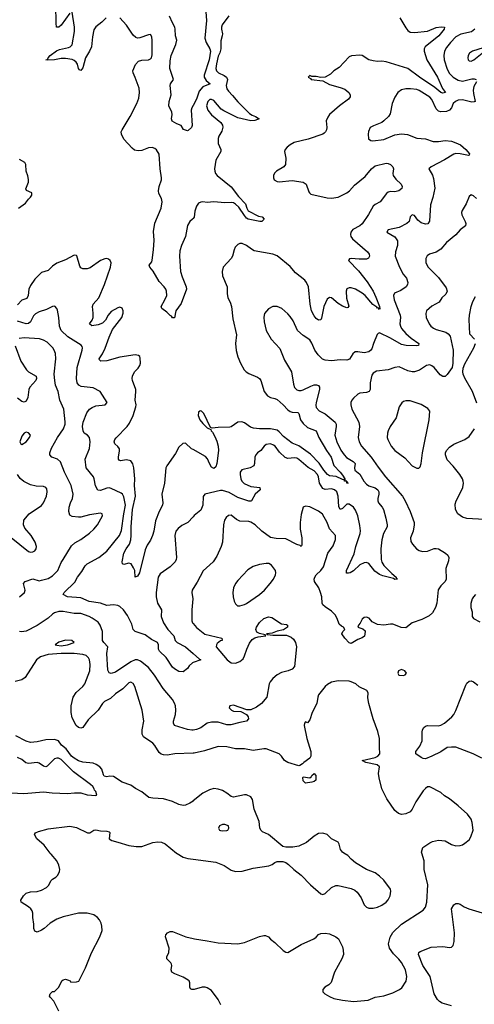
# Model space of a CAD drawing. Header units: inches. Extents: x 1771504 to 1971212, y 471788 to 643615.
# Tile 392 of 587: x 1888410 to 1892578, y 578614 to 587638. Entities that reach past the tile are written whole.
import ezdxf

# ---------------------------------------------------------------- set-up
doc = ezdxf.new("R2010")
doc.units = ezdxf.units.IN
doc.header["$MEASUREMENT"] = 0
for name, color, linetype in [('B8587', 7, 'Continuous'), ('B8588', 7, 'Continuous'), ('B8597', 7, 'Continuous'), ('B8598', 7, 'Continuous')]:
    doc.layers.add(name, color=color, linetype=linetype)

msp = doc.modelspace()

# ---------------------------------------------------------------- linework, layer by layer
at = {"layer": 'B8587', "color": 5}
for points, elevation in [([(1888769.8, 578550), (1888723.3, 578643.3), (1888690, 578679), (1888683.7, 578690), (1888689.5, 578710), (1888710, 578731.3), (1888730, 578731.3), (1888768, 578770), (1888798, 578830), (1888810, 578838), (1888830, 578844.7), (1888850, 578838.8), (1888872, 578830), (1888878, 578818), (1888930, 578820.7), (1888952.1, 578827.9), (1889012.8, 578947.2), (1889070, 579087.3), (1889146.3, 579233.7), (1889165.1, 579290), (1889164.7, 579330), (1889157.8, 579357.8), (1889141.6, 579390), (1889124.5, 579410), (1889090, 579435.1), (1889030, 579451.1), (1888950, 579448.3), (1888810, 579416.4), (1888750, 579393.7), (1888690, 579358), (1888634.9, 579310), (1888610, 579295.1), (1888570, 579275.1), (1888550, 579285.2), (1888541.3, 579310), (1888541, 579350), (1888531, 579410), (1888529.7, 579450), (1888523.5, 579470), (1888511.3, 579490), (1888490, 579508.2), (1888422.7, 579550), (1888420.7, 579570), (1888444.2, 579610), (1888470, 579632.9), (1888510, 579646), (1888572.1, 579647.9), (1888610, 579659.5), (1888656.1, 579683.9), (1888675.7, 579704.3), (1888698, 579750), (1888710, 579762), (1888740.8, 579779.2), (1888760.7, 579799.3), (1888774.7, 579830), (1888777.2, 579850), (1888769.8, 579890), (1888750.9, 579930), (1888697.6, 579990), (1888689.9, 580000)], 520), ([(1889849.2, 580000), (1889855.2, 579995.2), (1889910, 579964.2), (1889951.4, 579951.4), (1890000, 579944.7)], 520), ([(1890000, 578749.3), (1889990, 578749.2), (1889976.5, 578756.5), (1889969.4, 578770), (1889969.4, 578810), (1889962.7, 578830), (1889956.1, 578836.1), (1889910, 578864.2), (1889834.2, 578894.2), (1889806, 578910), (1889799.5, 578930), (1889805.1, 578970), (1889801.6, 578981.6), (1889794.7, 578994.7), (1889760.9, 579030), (1889759.5, 579050), (1889777.6, 579090), (1889779.7, 579130), (1889747.5, 579232.5), (1889749.6, 579250.4), (1889765.2, 579270), (1889790, 579281.6), (1889810, 579281.6), (1889933.4, 579233.4), (1890000, 579216.9)], 480)]:
    msp.add_lwpolyline(points, dxfattribs=dict(at, elevation=elevation))
at = {"layer": 'B8588', "color": 5}
for points, elevation in [([(1888870, 587699.5), (1888790, 587589.5), (1888770, 587569.5), (1888749.4, 587570), (1888745.1, 587605.1), (1888742, 587770)], 380), ([(1889203.4, 587656.6), (1889163.8, 587616.2), (1889110, 587572), (1889090, 587546), (1889077.4, 587482.6), (1889069, 587390), (1889051.9, 587350), (1889014.8, 587290), (1888990, 587198), (1888970, 587171.6), (1888958, 587178), (1888950.9, 587190.9), (1888939.9, 587230), (1888928.9, 587248.9), (1888910, 587265.7), (1888893, 587273), (1888830, 587282.7), (1888790, 587283.7), (1888729.2, 587269.2), (1888666.2, 587266.2), (1888649.6, 587269.6), (1888665.1, 587274.9), (1888671.6, 587290), (1888691, 587310), (1888747.4, 587352.6), (1888776.1, 587363.9), (1888856.9, 587383.1), (1888871.7, 587390), (1888890, 587409.2), (1888913.1, 587530), (1888911.7, 587570), (1888890, 587708.7)], 380), ([(1890000, 585815.1), (1889996.1, 585810), (1889970, 585789.8), (1889948.7, 585751.3), (1889931.3, 585650), (1889892.9, 585570), (1889878.7, 585521.3), (1889875.1, 585470), (1889885.7, 585330), (1889900.8, 585280.8), (1889937.7, 585190), (1889940.6, 585170), (1889890, 585037.6), (1889842, 584970), (1889830, 584906), (1889810, 584906.6), (1889800.9, 584920.9), (1889790, 584926.6), (1889758.8, 584958.8), (1889714.2, 584990), (1889707.2, 585010), (1889742.4, 585070), (1889759.6, 585110), (1889756.2, 585150), (1889749.6, 585170), (1889736.2, 585190), (1889690, 585238), (1889633.1, 585333.1), (1889603.1, 585370), (1889596.4, 585390), (1889621.1, 585419), (1889626.2, 585433.8), (1889638.6, 585530), (1889643.4, 585616.6), (1889636, 585696), (1889647.9, 585772.1), (1889707.2, 585910), (1889715.4, 585970), (1889710, 585999.7), (1889686.8, 586046.8), (1889682.9, 586070), (1889689.4, 586110), (1889710.9, 586170), (1889712, 586188), (1889698.8, 586270), (1889690, 586404.5), (1889664.5, 586444.5), (1889650, 586456.5), (1889625.6, 586465.6), (1889590, 586464.7), (1889530, 586438.4), (1889495.9, 586435.9), (1889462, 586442), (1889440.3, 586460.3), (1889364.7, 586544.8), (1889343.6, 586590), (1889341.3, 586610), (1889349.7, 586630), (1889424.7, 586750), (1889485.4, 586870), (1889502, 586918), (1889508.4, 586970), (1889505.7, 587010), (1889469.7, 587109.7), (1889449.4, 587150), (1889446.6, 587170), (1889472.5, 587227.5), (1889500.8, 587259.2), (1889530, 587268.4), (1889590, 587268.9), (1889610, 587278.4), (1889618.9, 587290), (1889625.1, 587314.9), (1889626.2, 587446.2), (1889622.5, 587482.5), (1889610, 587501.2), (1889590, 587499.5), (1889512.1, 587472.1), (1889490, 587469.5), (1889475.3, 587475.3), (1889450, 587496), (1889390, 587589.2), (1889330, 587656)], 380), ([(1890000, 586852.8), (1889988, 586830), (1889983.7, 586810), (1889992.1, 586667.9), (1889986, 586650), (1889956.2, 586623.8), (1889950, 586620.7), (1889912.9, 586632.9), (1889890, 586668.7), (1889850, 586685.2), (1889809.5, 586709.5), (1889801.2, 586730), (1889809.2, 586770), (1889806, 586790), (1889778.3, 586850), (1889780.4, 586890), (1889799.5, 586950), (1889790, 587034), (1889794, 587050), (1889822, 587090), (1889786, 587190), (1889790, 587262), (1889797.7, 587310), (1889843, 587410), (1889849.6, 587450), (1889838, 587490), (1889837, 587550), (1889831.4, 587570), (1889810, 587608.9), (1889784.8, 587670)], 360), ([(1888399.7, 585910), (1888463.8, 585956.2), (1888490, 585994.9), (1888510, 586010.6), (1888521.3, 586030), (1888520.5, 586050), (1888472.8, 586072.8), (1888467.1, 586087.1), (1888489.7, 586149.7), (1888492.2, 586172.2), (1888486.5, 586206.5), (1888469.7, 586249.7), (1888465.6, 586310), (1888457, 586330), (1888410, 586357)], 420), ([(1890000, 583698.3), (1889986.1, 583706.1), (1889930, 583755.8), (1889906, 583754), (1889870, 583719.6), (1889838.2, 583661.8), (1889759.2, 583550), (1889751, 583530), (1889738.3, 583390), (1889713.7, 583290), (1889724.2, 583210), (1889721.1, 583190), (1889687.9, 583130), (1889655, 583045), (1889640.7, 582950), (1889628.1, 582910), (1889610, 582867.6), (1889578.9, 582821), (1889559.7, 582780.3), (1889510, 582569.4), (1889490, 582539.5), (1889470, 582529), (1889465.1, 582590), (1889454.9, 582614.9), (1889431, 582651), (1889410, 582658.4), (1889365.3, 582645.3), (1889352.3, 582652.3), (1889349.7, 582669.7), (1889365.8, 582750), (1889386.9, 582790), (1889417.5, 582830), (1889429.6, 582870.4), (1889433.4, 582910), (1889431.1, 582990), (1889445.8, 583150), (1889470.7, 583270), (1889463.9, 583370), (1889466.9, 583430), (1889457.9, 583530), (1889449.2, 583569.2), (1889430, 583594), (1889390, 583604.2), (1889334.2, 583594.2), (1889321.1, 583601.1), (1889316.4, 583610), (1889315.9, 583630), (1889327, 583687), (1889324.7, 583704.8), (1889310, 583727.3), (1889284.2, 583750), (1889276.3, 583770), (1889281.3, 583790), (1889293.7, 583806.3), (1889394.5, 583910), (1889418.4, 583941.6), (1889449.8, 584010), (1889476.4, 584090), (1889478.3, 584110), (1889467.6, 584150), (1889476.1, 584230), (1889474.2, 584250), (1889443.5, 584330), (1889442.6, 584350), (1889445.4, 584370), (1889462.6, 584410), (1889495.4, 584444.6), (1889511.3, 584470), (1889518, 584490), (1889515.4, 584535.4), (1889511, 584551), (1889499.8, 584559.8), (1889470, 584566), (1889330, 584546.6), (1889210, 584510.8), (1889155.3, 584510), (1889141.7, 584521.7), (1889139.7, 584530), (1889170, 584577), (1889193.5, 584626.5), (1889229.9, 584730.1), (1889261.9, 584798.1), (1889348.4, 584910), (1889360.4, 584950), (1889359.7, 584970), (1889350, 584995.1), (1889330, 585002.4), (1889310, 584997.3), (1889250, 584962.4), (1889220.7, 584930), (1889196.1, 584883.9), (1889170, 584856.8), (1889130, 584842), (1889072.5, 584832.5), (1889049.3, 584850), (1889076.2, 584883.8), (1889083.5, 584910), (1889085.1, 584950), (1889079.2, 585010), (1889083.5, 585030), (1889135.3, 585090), (1889188.2, 585210), (1889243.5, 585370), (1889249.6, 585410), (1889240.7, 585430), (1889224.7, 585444.7), (1889210, 585449.6), (1889190, 585447.8), (1889150, 585431.2), (1889055.9, 585364.1), (1889030, 585355.8), (1888990, 585355.8), (1888970, 585365.6), (1888960.5, 585380.5), (1888933.8, 585473.8), (1888930, 585478.4), (1888910, 585480.5), (1888830, 585438), (1888750, 585407.1), (1888710, 585378), (1888670, 585340.4), (1888610, 585322), (1888550, 585261.7), (1888510, 585202.3), (1888495.6, 585170), (1888488.1, 585110), (1888476.3, 585083.7), (1888430, 585068), (1888390, 585026.3)], 420), ([(1890000, 581747.1), (1889994.6, 581745.4), (1889963.8, 581716.2), (1889950, 581693.2), (1889910, 581662), (1889870, 581665.2), (1889830, 581687.6), (1889810, 581704.2), (1889753.1, 581793.1), (1889692.8, 581850), (1889683.1, 581870), (1889682.7, 581910), (1889674.7, 581930), (1889619, 581959), (1889561.4, 582001.4), (1889469.7, 582029.7), (1889459.6, 582039.6), (1889452.3, 582050), (1889438.3, 582098.3), (1889397.4, 582177.4), (1889362.6, 582230), (1889330, 582260.4), (1889310, 582269.7), (1889270, 582276.3), (1889210, 582270.9), (1889149.9, 582289.9), (1889047.2, 582307.2), (1888970, 582339.5), (1888849, 582350), (1888809.3, 582370), (1888817, 582390), (1888916.2, 582483.8), (1888941.6, 582530), (1888980.2, 582579.8), (1889010, 582634.3), (1889030, 582652.2), (1889136.9, 582710), (1889210, 582768.7), (1889324.7, 582910), (1889344, 582956), (1889364, 583110), (1889379.1, 583190), (1889366.2, 583266.2), (1889353.3, 583290), (1889340, 583300), (1889250, 583342.9), (1889230, 583346.5), (1889210, 583344.2), (1889150, 583323.5), (1889126.4, 583326.4), (1889104.6, 583364.6), (1889094.2, 583430), (1889086.2, 583450), (1889018.7, 583530), (1889011.2, 583610), (1889050.8, 583709.2), (1889057.6, 583770), (1889049.7, 583810), (1889031.6, 583830), (1889002.9, 583850), (1888991.3, 583870), (1888985.1, 583910), (1888992.9, 583950), (1889025, 584035.1), (1889051.9, 584068.1), (1889075.4, 584084.6), (1889110, 584099.7), (1889194, 584110), (1889211.8, 584130), (1889149.5, 584230), (1889083.9, 584263.9), (1888975.2, 584275.2), (1888951.8, 584290), (1888937.6, 584310), (1888931.3, 584351.3), (1888935.9, 584450), (1888982.6, 584610), (1888986.3, 584630), (1888983.3, 584643.3), (1888974.8, 584654.8), (1888851.4, 584731.4), (1888791, 584791), (1888774.3, 584830), (1888769.8, 584910), (1888756, 584976), (1888750, 584992.7), (1888732.5, 585012.5), (1888710, 585009.6), (1888657.3, 584982.7), (1888590, 584960.3), (1888556.8, 584943.2), (1888537, 584923), (1888510.1, 584869.9), (1888490, 584854), (1888470, 584849.8), (1888390, 584875)], 440), ([(1888408.4, 582350), (1888453.5, 582390), (1888459.7, 582410), (1888446.3, 582470), (1888461.2, 582490), (1888530, 582513.2), (1888590, 582496.9), (1888610, 582500.2), (1888670, 582518.2), (1888710, 582540.2), (1888758.7, 582590), (1888790, 582664.4), (1888809.8, 582690.2), (1888884.7, 582815.3), (1888915.9, 582844.1), (1888970, 582875.6), (1889050, 582933.4), (1889090, 582968.7), (1889123.6, 583010), (1889169, 583090), (1889168, 583110), (1889150, 583116), (1889050, 583101.1), (1888970, 583079.3), (1888950, 583077.8), (1888890, 583085.4), (1888870, 583098), (1888859.7, 583130), (1888863.9, 583170), (1888875.6, 583210), (1888894.2, 583250), (1888900.9, 583290), (1888883.1, 583370), (1888819.8, 583490), (1888785.7, 583585.7), (1888758, 583610), (1888706.6, 583630), (1888687.6, 583650), (1888686, 583670), (1888702.2, 583710), (1888758, 583810), (1888811.5, 583888.5), (1888826.2, 583930), (1888828.8, 583951.2), (1888815.5, 584070), (1888779.8, 584150), (1888762, 584230), (1888740.2, 584290), (1888732.2, 584330), (1888726.6, 584390), (1888742.8, 584530), (1888738.9, 584578.9), (1888727.4, 584610), (1888713.5, 584630), (1888661.5, 584681.5), (1888630, 584700.7), (1888592.3, 584712.3), (1888450, 584722), (1888404.1, 584715.9)], 460), ([(1888367.6, 584650), (1888422.3, 584510), (1888471.8, 584430), (1888492.4, 584410), (1888563, 584370), (1888565.3, 584350), (1888557.4, 584330), (1888503.2, 584270), (1888495.2, 584250), (1888484.2, 584175.8), (1888470, 584143.6), (1888450, 584134.3), (1888430, 584140.4), (1888390, 584170.9)], 460), ([(1888332.1, 582892.1), (1888490, 582764.9), (1888510, 582757.3), (1888530, 582760.7), (1888549.5, 582770.5), (1888562.7, 582790), (1888563.7, 582810), (1888551.8, 582850), (1888515.1, 582910), (1888457.7, 582977.7), (1888445.1, 583010), (1888447.6, 583050), (1888498.4, 583110), (1888610, 583186.4), (1888629.6, 583210), (1888656.4, 583270), (1888663, 583310), (1888658, 583338), (1888649.2, 583350), (1888630, 583359.6), (1888562.8, 583362.8), (1888510, 583374.3), (1888446.9, 583406.9), (1888413.9, 583433.9), (1888389.7, 583470)], 480), ([(1890000, 583082.2), (1889952.7, 583030), (1889896, 583004), (1889863.6, 582976.4), (1889842.4, 582950), (1889833.7, 582910), (1889848.9, 582710), (1889845.7, 582690), (1889835.3, 582670), (1889790, 582625.1), (1889699.6, 582560.4), (1889678.7, 582530), (1889660.2, 582390), (1889660.8, 582350), (1889673.2, 582290), (1889710.2, 582230), (1889707.3, 582170), (1889729.6, 582109.6), (1889768.1, 582048.1), (1889823.6, 581990), (1889834.6, 581950), (1889852.8, 581930), (1889930.3, 581890), (1890000, 581828.4)], 440), ([(1890000, 582424.3), (1889990.5, 582410), (1889988, 582390), (1889997.6, 582330), (1889988.5, 582230), (1889988.4, 582130), (1889994.4, 582110), (1890000, 582103.3)], 460), ([(1890000, 581128.1), (1889990, 581126.2), (1889950, 581133.8), (1889829.4, 581170), (1889819.7, 581190), (1889820.4, 581210), (1889838, 581270), (1889842.7, 581310), (1889838.5, 581350), (1889830, 581375.1), (1889810, 581407.3), (1889724.7, 581510), (1889645.4, 581630), (1889590, 581701.3), (1889518.9, 581758.9), (1889490, 581771), (1889470, 581772.1), (1889430, 581751.9), (1889290, 581657.3), (1889250, 581645.1), (1889230, 581652.7), (1889217.7, 581677.7), (1889208.9, 581830), (1889219.3, 581890), (1889181.5, 581930), (1889170.8, 581950), (1889169.7, 582029.7), (1889147.4, 582090), (1889130, 582116.1), (1889074.4, 582154.4), (1889047.3, 582170), (1888970, 582194.6), (1888910, 582196.2), (1888810, 582213.5), (1888770, 582214.2), (1888730, 582201.8), (1888710.1, 582189.9), (1888670, 582154.4), (1888570, 582085.3), (1888470, 582033.6), (1888427, 582027), (1888408, 582030)], 460), ([(1890000, 580916.4), (1889834, 580910), (1889761.1, 580898.9), (1889730, 580900.9), (1889708.2, 580908.2), (1889690, 580922.4), (1889650, 580985.1), (1889630, 581008.4), (1889546.6, 581066.6), (1889532.4, 581090), (1889532.2, 581130), (1889548.5, 581210), (1889533.3, 581310), (1889466.3, 581526.3), (1889450, 581555.1), (1889430, 581568.2), (1889410, 581561.7), (1889355.2, 581504.8), (1889290, 581461.1), (1889243.1, 581416.9), (1889189, 581390), (1889170.1, 581369.9), (1889130, 581309.7), (1889037.7, 581222.3), (1888990, 581151.8), (1888970, 581144.4), (1888950, 581151.1), (1888927.8, 581170), (1888890, 581239.5), (1888881.4, 581290), (1888882.4, 581350), (1888899.8, 581430), (1888928.4, 581471.6), (1888990, 581526.7), (1889007.6, 581550), (1889052, 581670), (1889056.5, 581730), (1889050, 581772.3), (1889041.7, 581790), (1889019.7, 581810), (1888990, 581819.9), (1888910, 581828.2), (1888789.4, 581830.6), (1888670, 581819.9), (1888600.6, 581799.4), (1888564, 581770), (1888462, 581610), (1888430, 581589.6), (1888370, 581573.6)], 480), ([(1890000, 580476.2), (1889970, 580456.4), (1889930, 580440.3), (1889910, 580437.8), (1889870, 580446.1), (1889810, 580473.6), (1889730, 580499), (1889630, 580504), (1889594, 580510), (1889530, 580562.4), (1889471.9, 580591.9), (1889430, 580623.9), (1889350, 580648.8), (1889270, 580701.1), (1889235.8, 580704.2), (1889210, 580700.3), (1889186.2, 580706.1), (1889177.8, 580717.8), (1889162, 580770), (1889144.2, 580790), (1889112, 580812), (1889083.5, 580823.5), (1888990, 580833.9), (1888950, 580847), (1888910, 580869.4), (1888885.4, 580890), (1888836.2, 580956.2), (1888795.1, 580990), (1888766, 581030), (1888730, 581040.5), (1888650, 581037.2), (1888570, 581018.9), (1888510, 581014.2), (1888470, 581024.5), (1888375.1, 581075.1)], 520), ([(1888331.1, 580551.1), (1888447.5, 580547.5), (1888630, 580563), (1888707.2, 580552.8), (1888850, 580546), (1888913.7, 580553.7), (1888970, 580554), (1889030, 580534.8), (1889110, 580527.3), (1889118, 580530), (1889110, 580566), (1889096.4, 580576.4), (1889094, 580590), (1889080.9, 580610), (1889060.9, 580630), (1888905.2, 580745.2), (1888790, 580858), (1888766, 580870), (1888750, 580871.5), (1888730, 580865.1), (1888662, 580798), (1888650, 580791.6), (1888630, 580795.8), (1888590, 580823.5), (1888570, 580829.8), (1888490, 580822.3), (1888467.9, 580827.9), (1888430, 580857.4), (1888390, 580874.8)], 540), ([(1888689.9, 580000), (1888633.6, 580073.6), (1888568, 580130), (1888547.6, 580170), (1888555.1, 580184.9), (1888581.4, 580198.5), (1888670, 580222), (1888870, 580246), (1888930, 580233.8), (1889033, 580187), (1889054.5, 580185.5), (1889090, 580210.4), (1889110, 580214), (1889150, 580204.7), (1889210, 580201), (1889230, 580196), (1889236, 580190), (1889230.8, 580130), (1889254.2, 580114.2), (1889310, 580101.7), (1889410, 580070.3), (1889479.2, 580059.2), (1889530, 580061.1), (1889630, 580098), (1889676.6, 580103.4), (1889710, 580100.3), (1889743.7, 580083.7), (1889849.2, 580000)], 520)]:
    msp.add_lwpolyline(points, dxfattribs=dict(at, elevation=elevation))
at = {"layer": 'B8588', "color": 5, "elevation": 480}
for points in [[(1888470, 583857.2), (1888450, 583849), (1888430, 583822), (1888411.3, 583770), (1888422, 583750), (1888430, 583746), (1888469, 583770), (1888499.3, 583810), (1888509, 583830), (1888490, 583853.2)], [(1888830, 581951.6), (1888770, 581933.3), (1888736, 581910), (1888750, 581904.4), (1888790, 581900.3), (1888850, 581907.7), (1888909, 581930), (1888889.3, 581949.3)]]:
    msp.add_lwpolyline(points, close=True, dxfattribs=at)
at = {"layer": 'B8597', "color": 5}
for points, elevation in [([(1890000, 579944.7), (1890210, 579915.9), (1890286.2, 579886.2), (1890350, 579843.7), (1890390, 579830.3), (1890450, 579833.4), (1890550, 579862.3), (1890695, 579884.9), (1890724.4, 579895.6), (1890750, 579914.9), (1890770, 579923), (1890822.5, 579922.5), (1890850, 579913.4), (1890876.4, 579896.4), (1890924.9, 579850), (1890990, 579797.1), (1891077.1, 579710), (1891170, 579627.2), (1891190, 579622), (1891210, 579629.2), (1891270, 579685.4), (1891310, 579703.6), (1891330, 579703.4), (1891450, 579676.2), (1891481.9, 579661.9), (1891503.6, 579643.6), (1891541.3, 579590), (1891570, 579524.5), (1891590, 579504.6), (1891610, 579496.3), (1891650, 579496.6), (1891690, 579505.8), (1891730, 579522.2), (1891770, 579550.1), (1891790, 579572), (1891808.3, 579610), (1891814.5, 579650), (1891809.9, 579670), (1891750, 579751.5), (1891710, 579789.9), (1891670, 579817.9), (1891590, 579850.6), (1891489.9, 579909.9), (1891450, 579943.1), (1891417.9, 579977.9), (1891383.5, 580000)], 520), ([(1890000, 579216.9), (1890013.6, 579213.6), (1890130, 579197.3), (1890230, 579176.5), (1890410, 579167.6), (1890470, 579180.3), (1890610, 579235.3), (1890650, 579246.4), (1890664.7, 579244.7), (1890690, 579233), (1890710.7, 579210), (1890750, 579182), (1890826.4, 579106.4), (1890850, 579092.7), (1890870, 579090.4), (1890990, 579163.2), (1891106.6, 579213.4), (1891129.6, 579230), (1891150, 579253), (1891170, 579264), (1891210, 579267.3), (1891250, 579260.7), (1891310, 579233), (1891333.9, 579213.9), (1891370, 579141), (1891376.5, 579110), (1891377.8, 579070), (1891364.9, 579030), (1891295.8, 578910), (1891266.2, 578813.8), (1891245.9, 578794.1), (1891208.9, 578770), (1891190.4, 578750), (1891188.5, 578730), (1891208, 578710), (1891250, 578684.9), (1891290, 578668.8), (1891370, 578651.8), (1891470, 578638.7), (1891606.6, 578653.4), (1891670, 578678.7), (1891748.3, 578691.7), (1891830, 578719.5), (1891891.2, 578748.8), (1891913.9, 578766.1), (1891953.1, 578826.9), (1891960.4, 578870), (1891947.2, 578930), (1891910, 578996.9), (1891887, 579027), (1891836.8, 579076.8), (1891801.7, 579130), (1891793.1, 579170), (1891806.3, 579230), (1891830, 579272.7), (1891909.9, 579350.1), (1892110, 579476.3), (1892130, 579506), (1892142.4, 579550), (1892152.4, 579710), (1892119.7, 579850), (1892119.1, 579930), (1892098.1, 580000)], 480), ([(1892370, 578599.7), (1892283.8, 578623.8), (1892258.8, 578638.8), (1892239.5, 578659.5), (1892209.7, 578710), (1892173.8, 578870), (1892107.8, 578970), (1892066.6, 579070), (1892069.7, 579090.3), (1892081.3, 579098.7), (1892183.3, 579136.7), (1892290, 579145.3), (1892350, 579135.5), (1892370, 579139.1), (1892385.8, 579154.2), (1892394, 579190), (1892396.8, 579270), (1892369.6, 579490), (1892390, 579526), (1892410, 579537.3), (1892430, 579537.3), (1892450, 579530.7), (1892486.9, 579506.9), (1892528.8, 579488.8), (1892650, 579452.7)], 460), ([(1890254.7, 578610), (1890230, 578658), (1890170, 578741.6), (1890130, 578765.1), (1890110, 578771), (1890082, 578770), (1890009.4, 578749.4), (1890000, 578749.3)], 480)]:
    msp.add_lwpolyline(points, dxfattribs=dict(at, elevation=elevation))
at = {"layer": 'B8598', "color": 5}
for points, elevation in [([(1890113.5, 587750), (1890122.7, 587630), (1890108.1, 587470), (1890119, 587430), (1890155.1, 587370), (1890158.8, 587350), (1890148.8, 587270), (1890103, 587130), (1890100.6, 587110), (1890120.1, 587080.1), (1890158, 587050), (1890090, 587021.6), (1890055.5, 586984.5), (1890030, 586909.7), (1890000, 586852.8)], 360), ([(1890326.8, 587673.2), (1890267.2, 587590), (1890260.2, 587570), (1890259.7, 587550), (1890269.3, 587509.3), (1890267.9, 587490), (1890254.2, 587445.8), (1890254.9, 587370), (1890245.7, 587334.3), (1890230, 587304.7), (1890214.7, 587234.7), (1890209.5, 587190), (1890215, 587170), (1890232.7, 587152.7), (1890285.8, 587125.7), (1890305.9, 587110), (1890316.6, 587090), (1890304, 587036), (1890310, 587004.6), (1890323.5, 586983.5), (1890363, 586943), (1890410, 586884.5), (1890518.3, 586778.3), (1890542, 586762), (1890573.4, 586750), (1890607.3, 586730), (1890567.1, 586712.9), (1890530.1, 586709.9), (1890410, 586739.9), (1890282.3, 586802.3), (1890258.3, 586818.3), (1890190, 586896.8), (1890170, 586907.3), (1890153.3, 586906.7), (1890135.3, 586890), (1890124.4, 586850), (1890134.3, 586810), (1890170, 586767.4), (1890256, 586696), (1890271.1, 586671.1), (1890273.5, 586653.5), (1890264.3, 586615.7), (1890234.9, 586570), (1890230.3, 586550), (1890230, 586504.7), (1890253.1, 586450), (1890254.9, 586430), (1890209.2, 586350), (1890196.5, 586270), (1890199.2, 586250), (1890206.7, 586230), (1890221.1, 586210), (1890350, 586106.4), (1890417.8, 586017.8), (1890480.2, 585950), (1890492.1, 585910), (1890505.9, 585885.9), (1890598.7, 585838.7), (1890633.4, 585830), (1890652.4, 585810), (1890631.3, 585790), (1890612.5, 585787.5), (1890504, 585810), (1890490, 585817.8), (1890470, 585842.9), (1890419.9, 585919.9), (1890390, 585947.5), (1890370, 585958.4), (1890350, 585962.3), (1890290, 585959.3), (1890190, 585967.5), (1890130, 585962.7), (1890090, 585968), (1890070, 585967.3), (1890050, 585958), (1890030, 585929), (1890017.1, 585882.9), (1890010.7, 585829.3), (1890000, 585815.1)], 380), ([(1891895.9, 587655.9), (1891950, 587563.6), (1891970, 587539.7), (1891990, 587525), (1892030, 587519.4), (1892150, 587533.4), (1892230, 587565.8), (1892273.7, 587573.6), (1892304.9, 587570), (1892301.3, 587550), (1892252.1, 587490), (1892126.7, 587390), (1892118.4, 587370), (1892118, 587350), (1892143.7, 587270), (1892241.4, 587110), (1892287.7, 587007.7), (1892313, 586970), (1892290, 586963.5), (1892270, 586969.8), (1892216.3, 587016.3), (1892077, 587110), (1891970, 587190.5), (1891770, 587253.5), (1891730, 587257.7), (1891690, 587253.7), (1891650, 587259.7), (1891610, 587271.3), (1891550, 587309.6), (1891530, 587314), (1891453.2, 587306.8), (1891430, 587297.2), (1891338.6, 587201.5), (1891290.8, 587170), (1891259.6, 587140.4), (1891210, 587112), (1891170, 587108), (1891130, 587117.2), (1891090, 587118), (1891070, 587126), (1891054, 587110), (1891078, 587098), (1891082, 587090), (1891190, 587078), (1891250, 587044.4), (1891350, 587016.5), (1891390, 587000.3), (1891428, 586970), (1891440.5, 586950), (1891440.5, 586930), (1891426, 586910), (1891342.6, 586850), (1891250, 586769.6), (1891234.2, 586745.8), (1891219.6, 586710), (1891226.5, 586650), (1891224, 586630), (1891215.3, 586610), (1891202.1, 586597.9), (1891190, 586588.9), (1891055.8, 586544.2), (1890928.3, 586511.7), (1890890, 586491.3), (1890861.6, 586470), (1890844.4, 586450), (1890838.4, 586430), (1890850.5, 586370), (1890846, 586310), (1890830.8, 586290), (1890763.6, 586250), (1890747.6, 586232.4), (1890736.9, 586210), (1890737.1, 586190), (1890745, 586170), (1890770, 586155.1), (1890790, 586153.4), (1890910, 586166), (1891010.8, 586150), (1891035.5, 586130), (1891061.1, 586061.1), (1891066.8, 586050), (1891079.9, 586039.9), (1891230, 586005.7), (1891270, 586002), (1891330, 586011.2), (1891410, 586052.3), (1891432.8, 586070), (1891479.3, 586120.7), (1891579.2, 586200.8), (1891636.8, 586270), (1891670, 586297.5), (1891770, 586323.5), (1891790, 586321), (1891810, 586310.1), (1891830.1, 586290), (1891838.7, 586270), (1891831.4, 586230), (1891834.6, 586210), (1891857.6, 586177.6), (1891908.2, 586130), (1891917.1, 586110), (1891913.4, 586090), (1891886, 586070), (1891850, 586061.7), (1891810, 586062.4), (1891790, 586057.6), (1891773.3, 586046.7), (1891716.4, 585970), (1891670, 585944.8), (1891650, 585928.2), (1891607.2, 585852.8), (1891550, 585768.8), (1891530, 585749.8), (1891465, 585715), (1891447.6, 585690), (1891443.2, 585670), (1891446.5, 585650), (1891460.7, 585630), (1891599.6, 585510), (1891613.6, 585490), (1891616, 585470), (1891607.8, 585452.3), (1891590, 585445), (1891523.3, 585443.3), (1891449.1, 585450.9), (1891433.4, 585446.6), (1891426, 585430), (1891516.5, 585336.5), (1891597.1, 585237.1), (1891650, 585149.1), (1891676.2, 585096.2), (1891708.4, 585010), (1891712.4, 584987.6), (1891710, 584983.7), (1891696.9, 584996.9), (1891690, 584995.8), (1891684.1, 585004.1), (1891646.9, 585026.9), (1891577.3, 585110), (1891550, 585132.9), (1891489.6, 585170), (1891450, 585182.2), (1891430, 585181.2), (1891408.7, 585171.3), (1891402.3, 585150), (1891406.4, 585086.4), (1891427.1, 585012.9), (1891419, 585001), (1891410, 584998.4), (1891370, 585013.5), (1891330, 585037.7), (1891270, 585088.7), (1891250, 585092.1), (1891230, 585075.8), (1891199.1, 585010), (1891178.4, 584901.6), (1891170, 584887.3), (1891150, 584884.7), (1891130, 584899.7), (1891110, 584924.8), (1891086.2, 584970), (1891072.2, 585030), (1891056.8, 585190), (1891039, 585230), (1891024.1, 585250), (1890939.3, 585319.3), (1890890, 585375.3), (1890770, 585473.3), (1890730, 585490.7), (1890561, 585521), (1890534.7, 585534.7), (1890489.5, 585570), (1890450, 585586.9), (1890430, 585586.3), (1890410, 585576.9), (1890387.4, 585552.6), (1890376.5, 585530), (1890361.1, 585470), (1890348.9, 585450), (1890277, 585370), (1890265.3, 585330), (1890270.3, 585290), (1890311.1, 585190), (1890311.3, 585130), (1890319.6, 585090), (1890338.9, 585050), (1890351.6, 585010), (1890364.2, 584895.8), (1890396.9, 584750), (1890388.4, 584670), (1890394, 584606), (1890410, 584547.7), (1890435.6, 584490), (1890469.1, 584430), (1890487.2, 584410), (1890510, 584394.3), (1890590, 584363.2), (1890609.4, 584349.4), (1890620.2, 584330), (1890651.1, 584230), (1890682, 584190), (1890710, 584175.3), (1890750, 584167.7), (1890770, 584156.5), (1890827.3, 584107.3), (1890870, 584061.3), (1890890, 584047.5), (1890910, 584041.3), (1890959, 584039), (1890970.1, 584030.1), (1890983.9, 583970), (1891010, 583937.1), (1891050, 583901), (1891128.5, 583870), (1891151.6, 583810), (1891222, 583690), (1891264.6, 583630), (1891291.8, 583551.8), (1891350, 583490.3), (1891370, 583462.4), (1891390.6, 583429.4), (1891390.6, 583410.6), (1891410, 583410.3), (1891413, 583393), (1891422, 583390), (1891408.2, 583390), (1891409.3, 583409.3), (1891389.6, 583410), (1891388.7, 583428.7), (1891378, 583422), (1891370, 583423.5), (1891311.5, 583451.5), (1891250, 583456.3), (1891231.6, 583470), (1891197.9, 583510), (1891154.9, 583574.9), (1891076.7, 583656.7), (1890970, 583733.5), (1890910, 583756.4), (1890830, 583819.2), (1890790, 583861.2), (1890770, 583875.9), (1890710, 583888.4), (1890609, 583889), (1890554.9, 583894.9), (1890525.3, 583905.3), (1890470, 583944.5), (1890447.8, 583952.2), (1890410, 583949.6), (1890350, 583906.6), (1890336.4, 583903.6), (1890230, 583900.7), (1890174, 583894), (1890161.2, 583901.2), (1890099.6, 584030), (1890077.2, 584050), (1890070, 584053.6), (1890061, 584050), (1890050, 584041.2), (1890046.3, 584010), (1890063.1, 583970), (1890090, 583936.3), (1890130, 583898.8), (1890163.6, 583883.6), (1890166.8, 583870), (1890178.4, 583858.4), (1890199.6, 583819.6), (1890216.5, 583776.5), (1890229.2, 583730), (1890234, 583690), (1890218.3, 583570), (1890210, 583539), (1890190, 583525.6), (1890170, 583536.2), (1890150, 583569.6), (1890132.1, 583612.1), (1890114.2, 583634.2), (1890000, 583698.3)], 420), ([(1892584, 587550), (1892551.9, 587528.1), (1892455.5, 587504.5), (1892410, 587480.8), (1892359.7, 587430), (1892324.9, 587384.9), (1892306.2, 587350), (1892298.8, 587310), (1892303.5, 587270), (1892330, 587183.8), (1892350, 587144.9), (1892383.6, 587110), (1892430, 587084.6), (1892470, 587073.6), (1892555.3, 587095.3), (1892576.7, 587096.7), (1892596.4, 587090)], 440), ([(1892658.3, 587381.7), (1892560.7, 587350), (1892534.9, 587330), (1892522, 587310), (1892517.6, 587290), (1892521.6, 587270), (1892530, 587261.6), (1892550, 587259.5), (1892574, 587270), (1892650, 587330.7)], 460), ([(1892597.8, 587070), (1892574.2, 587025.8), (1892567, 586993), (1892570, 586960.5), (1892587.2, 586890), (1892576, 586884), (1892556.9, 586883.1), (1892470, 586904.2), (1892430, 586900.8), (1892405.3, 586890), (1892383.2, 586870), (1892369.2, 586830), (1892351.9, 586808.1), (1892322.6, 586797.4), (1892270, 586793.7), (1892250, 586800.2), (1892230, 586819.8), (1892190, 586905.4), (1892170, 586927.8), (1892074.3, 586990), (1892050, 586999.4), (1891994.7, 587005.3), (1891950, 587003.1), (1891910, 586994), (1891878, 586970), (1891850.3, 586929.7), (1891826.4, 586870), (1891805.7, 586774.3), (1891790.4, 586750), (1891750.2, 586709.8), (1891730, 586697), (1891653.2, 586666.8), (1891624.7, 586650), (1891607.5, 586612.5), (1891604, 586590), (1891607.7, 586547.7), (1891630, 586530.8), (1891648.2, 586528.2), (1891750, 586539.5), (1891850, 586583.1), (1891910, 586593.7), (1891965.9, 586585.9), (1892051.4, 586551.4), (1892130, 586546.9), (1892200.6, 586520.6), (1892250, 586520.7), (1892310, 586530.2), (1892370, 586523.8), (1892410, 586511.1), (1892450.3, 586490), (1892500.3, 586450), (1892533.7, 586410), (1892530, 586395.3), (1892526, 586394), (1892450, 586409.2), (1892410, 586410.6), (1892390, 586405.4), (1892305.3, 586354.7), (1892182.4, 586290), (1892163, 586270), (1892193.6, 586213.6), (1892203.9, 586183.9), (1892215.4, 586095.4), (1892198.6, 586010), (1892177.8, 585942.2), (1892167.1, 585792.9), (1892153.1, 585766.9), (1892130, 585763.1), (1892090, 585776.9), (1892062, 585802), (1892030, 585844.5), (1892010, 585849.3), (1891990.7, 585830), (1891980.5, 585790), (1891959.1, 585770), (1891890, 585733), (1891788.3, 585711.7), (1891776, 585690), (1891848.3, 585648.3), (1891872.7, 585612.7), (1891873.8, 585570), (1891855.8, 585510), (1891854.2, 585470), (1891893, 585370), (1891927.1, 585307.1), (1891956.5, 585270), (1891970.4, 585230), (1891965.5, 585210), (1891953.4, 585190), (1891903.6, 585156.4), (1891848, 585132), (1891837.6, 585110), (1891844.4, 585070), (1891898.4, 584930), (1891902.2, 584910), (1891895.6, 584850), (1891900.2, 584830), (1891910, 584808), (1891950, 584762.6), (1891999.6, 584719.6), (1892070.3, 584670), (1892068, 584652), (1892050, 584647.7), (1891952.4, 584652.4), (1891910, 584662.5), (1891810, 584718.5), (1891710, 584767.3), (1891697.1, 584762.9), (1891687.2, 584752.8), (1891652.7, 584670), (1891638, 584622), (1891630, 584609.3), (1891610, 584594.5), (1891570, 584585.4), (1891510, 584594.7), (1891487, 584593), (1891463.9, 584576.1), (1891433.1, 584526.9), (1891410, 584518), (1891350, 584520.9), (1891270, 584510.8), (1891210, 584516.5), (1891187, 584527), (1891145.8, 584565.8), (1891116, 584610), (1891090, 584675.1), (1891070, 584703), (1891010, 584745.1), (1890958, 584790), (1890917, 584877), (1890890, 584918), (1890870, 584943.7), (1890812.7, 584992.7), (1890770, 585009.6), (1890730, 585009.4), (1890690.4, 584989.6), (1890654.4, 584945.6), (1890648.9, 584911.1), (1890651.8, 584870), (1890668.7, 584790), (1890716.4, 584710), (1890794, 584626), (1890838.4, 584518.4), (1890901.1, 584410), (1890919.2, 584299.2), (1890930, 584267.3), (1890950, 584246.4), (1890970, 584240.3), (1890990, 584241.1), (1891010, 584245.7), (1891079.8, 584280.2), (1891110, 584290.3), (1891131.7, 584291.7), (1891150, 584284.9), (1891159.5, 584270), (1891158.9, 584250), (1891127.3, 584130), (1891125, 584104.9), (1891130, 584083), (1891154.7, 584054.7), (1891210, 584025.2), (1891301.5, 583950), (1891311.3, 583930), (1891312.4, 583910), (1891298.8, 583830), (1891317.1, 583770), (1891353.6, 583693.6), (1891383.9, 583650), (1891407.1, 583627.1), (1891469.1, 583590), (1891485.4, 583570), (1891478.5, 583530), (1891483.9, 583510), (1891530, 583473.2), (1891565.3, 583410), (1891590, 583380.2), (1891610, 583366.7), (1891670, 583348.2), (1891694.4, 583330), (1891702.4, 583310), (1891702.4, 583290), (1891693.1, 583250), (1891694.2, 583230), (1891701, 583210), (1891735, 583170), (1891745.4, 583150), (1891768.7, 583070), (1891779.8, 583010), (1891778.5, 582990), (1891746.4, 582930), (1891730.1, 582869.9), (1891721.2, 582790), (1891724.2, 582690), (1891730, 582667), (1891750, 582635.5), (1891822.5, 582562.5), (1891861.6, 582530), (1891862, 582522), (1891874.8, 582510), (1891850, 582509), (1891837, 582517), (1891741.1, 582541.1), (1891710, 582554.1), (1891665.3, 582585.3), (1891610, 582653.3), (1891590, 582663.5), (1891570, 582659.8), (1891530, 582642.5), (1891470, 582588.6), (1891439.1, 582570), (1891425.6, 582565.6), (1891406.9, 582566.9), (1891405.4, 582590), (1891476.4, 582743.6), (1891491.1, 582810), (1891532, 582930), (1891534.8, 582954.8), (1891530, 583001.2), (1891509.9, 583089.9), (1891490, 583144.2), (1891470, 583170.8), (1891430, 583199.3), (1891410, 583198.5), (1891370, 583158), (1891350, 583149.6), (1891337.4, 583177.4), (1891329.9, 583270), (1891316.8, 583310), (1891295.1, 583330), (1891270, 583338.6), (1891210, 583331.3), (1891190, 583341), (1891159.5, 583390), (1891149.8, 583450), (1891139.5, 583470), (1891110, 583502.3), (1891054.1, 583534.1), (1890970, 583608.4), (1890950, 583619.8), (1890930, 583622.4), (1890870, 583615.4), (1890845.7, 583625.7), (1890793.9, 583673.9), (1890751.6, 583730), (1890738.8, 583738.8), (1890710, 583749.6), (1890670, 583744.5), (1890650.4, 583729.7), (1890622, 583690), (1890590, 583669.5), (1890574.4, 583650), (1890567.4, 583630), (1890562.6, 583570), (1890556.4, 583550), (1890522.8, 583530), (1890448.1, 583511.9), (1890432.8, 583490), (1890431.1, 583468.9), (1890437.6, 583430), (1890448.3, 583408.3), (1890468.5, 583388.5), (1890530, 583358.6), (1890611.3, 583350), (1890614, 583330), (1890570.2, 583289.8), (1890536.3, 583230), (1890530, 583225.1), (1890510, 583226.9), (1890410, 583260.2), (1890330, 583304.1), (1890270, 583324.2), (1890250, 583324.4), (1890106.8, 583290), (1890092.3, 583267.7), (1890089, 583190), (1890070, 583143.6), (1890010, 583093.3), (1890000, 583082.2)], 440), ([(1892598.2, 585998.2), (1892570, 586022.9), (1892550, 586032.3), (1892530, 586018), (1892504.2, 585950), (1892468.4, 585890), (1892461.3, 585870), (1892465.3, 585850), (1892495.6, 585790), (1892500.3, 585770), (1892496.5, 585750), (1892450, 585711.2), (1892410, 585667.7), (1892323.3, 585596.7), (1892270, 585535.6), (1892230, 585508.6), (1892167.3, 585490), (1892146.6, 585473.4), (1892134.4, 585450), (1892134.9, 585410), (1892155.3, 585370), (1892250, 585274), (1892319.5, 585179.5), (1892329.2, 585150), (1892317.9, 585122.1), (1892281.3, 585090), (1892254.9, 585050), (1892190, 585013.6), (1892139.3, 584970), (1892133.8, 584946.2), (1892137, 584910), (1892165.3, 584850), (1892181.1, 584830), (1892205.3, 584810), (1892230, 584799.1), (1892315.9, 584775.9), (1892340.2, 584760.2), (1892357.8, 584737.7), (1892383.8, 584610), (1892382.6, 584490), (1892374.3, 584450), (1892330, 584385.1), (1892310, 584369.5), (1892290, 584367), (1892264.4, 584384.4), (1892210, 584451.6), (1892190, 584467.3), (1892170, 584475.1), (1892141, 584470), (1892074.6, 584425.4), (1892030.2, 584409.8), (1892010, 584409.8), (1891970, 584419.3), (1891890, 584456.1), (1891850, 584451.6), (1891790, 584429.9), (1891682.5, 584417.4), (1891650, 584398.9), (1891639.3, 584380.7), (1891624.4, 584310), (1891624.9, 584250), (1891615.5, 584230), (1891590, 584221.3), (1891530, 584215.8), (1891510, 584207.6), (1891470.4, 584170), (1891454.9, 584150), (1891447, 584130), (1891445.3, 584110), (1891456, 584070), (1891518.8, 583950), (1891525.4, 583910), (1891514.7, 583810), (1891523.2, 583770), (1891542.7, 583730), (1891633.4, 583630), (1891696.7, 583536.7), (1891763.2, 583450), (1891921.1, 583270), (1891944.6, 583230), (1891990.2, 583130.2), (1892026.7, 583030), (1892027.6, 583010), (1892018, 582950), (1891994.4, 582890), (1891997.3, 582857.3), (1892010.3, 582830.3), (1892048.9, 582788.9), (1892073.3, 582773.3), (1892103.4, 582763.4), (1892150, 582766.4), (1892210, 582791.8), (1892230, 582792.9), (1892250, 582787.4), (1892314.4, 582750), (1892335.3, 582730), (1892344.2, 582710), (1892341.7, 582678.3), (1892317.6, 582610), (1892321.1, 582510), (1892311.9, 582488.1), (1892270, 582449.6), (1892245.9, 582414.1), (1892236, 582290), (1892222.8, 582250), (1892196.6, 582203.4), (1892166, 582174), (1892098, 582142), (1892007.3, 582110), (1891950, 582065.7), (1891906.3, 582066.3), (1891870, 582084.5), (1891830, 582097), (1891810, 582098.4), (1891749.4, 582089.4), (1891690, 582096), (1891640.9, 582120.9), (1891613.6, 582153.6), (1891590, 582161.2), (1891570, 582160.9), (1891550, 582145.2), (1891532.2, 582107.8), (1891516.3, 582090), (1891511, 582070), (1891556.4, 582056.4), (1891577.1, 582037.1), (1891579.1, 582030), (1891570.4, 581989.6), (1891550, 581972), (1891510, 581958), (1891450, 581922), (1891430, 581928), (1891390, 581969.3), (1891365.1, 582010), (1891372.7, 582030), (1891392.7, 582050), (1891379, 582070), (1891359.3, 582079.3), (1891338.3, 582098.3), (1891321.6, 582150), (1891303.5, 582183.5), (1891270, 582218), (1891210, 582256.9), (1891190, 582277), (1891183.5, 582290), (1891179.7, 582350), (1891169.7, 582390), (1891152.8, 582430), (1891114.7, 582490), (1891111.1, 582510), (1891115.4, 582530), (1891128.8, 582551.2), (1891171.8, 582590), (1891196.3, 582623.7), (1891235.6, 582750), (1891283.6, 582816.4), (1891307, 582873), (1891305.1, 582910), (1891251.1, 582971.1), (1891230.6, 583030), (1891185.9, 583105.9), (1891150, 583134.6), (1891070, 583172.4), (1891030, 583180.5), (1891010, 583169.2), (1890990, 583102), (1890982, 583030), (1890982.8, 582970), (1890998.4, 582890), (1890998, 582822), (1890990, 582808.7), (1890980.4, 582820.4), (1890950, 582829.3), (1890850, 582881.6), (1890762.7, 582882.7), (1890710, 582893.3), (1890629.9, 582949.9), (1890567.9, 583007.9), (1890530, 583031.8), (1890510, 583039.3), (1890430, 583041.6), (1890397.7, 583057.7), (1890350, 583095.8), (1890326.1, 583093.9), (1890303, 583077), (1890288.5, 583050), (1890280.3, 583010), (1890268.4, 582850), (1890256.4, 582810), (1890218.6, 582721.5), (1890184.9, 582670), (1890092.9, 582587.1), (1890038.2, 582481.8), (1890000, 582424.3)], 460), ([(1892579.6, 584710), (1892537.5, 584757.5), (1892529.8, 584890), (1892533.2, 584930), (1892549.8, 585010), (1892565, 585055), (1892590, 585100.3)], 460), ([(1892602.4, 584122.4), (1892560.5, 584230), (1892491.4, 584351.4), (1892475, 584390), (1892471.7, 584410), (1892475.7, 584444.3), (1892490, 584484), (1892574.5, 584630), (1892589.5, 584670)], 460), ([(1892670, 583058.7), (1892510, 583066.5), (1892470, 583080.3), (1892428.8, 583108.8), (1892407.2, 583150), (1892402.9, 583197.1), (1892412, 583230), (1892456.1, 583310), (1892472.9, 583350), (1892478.2, 583390), (1892475, 583410), (1892469.8, 583430), (1892445.7, 583470), (1892385.4, 583545.4), (1892330, 583603.5), (1892315.7, 583650), (1892315.7, 583670), (1892322.5, 583690), (1892350, 583720.7), (1892390, 583748.2), (1892490, 583789.3), (1892530, 583819.6), (1892578.9, 583890)], 460), ([(1892590.8, 582370), (1892570, 582349), (1892559.1, 582330), (1892547.5, 582287.5), (1892546.8, 582250), (1892558, 582210), (1892558.8, 582170), (1892570, 582151.3), (1892630, 582120.5)], 480), ([(1890000, 582103.3), (1890030, 582067.2), (1890106.9, 582006.9), (1890264.7, 581970), (1890266, 581950), (1890250, 581944.2), (1890220.2, 581919.8), (1890213.4, 581910), (1890212.9, 581890), (1890311.8, 581770), (1890350, 581745.4), (1890390, 581742.3), (1890430, 581755.8), (1890458.1, 581781.9), (1890472.7, 581807.3), (1890493, 581870), (1890516.9, 581923.1), (1890541.8, 581958.2), (1890566.9, 581973.1), (1890597.3, 581982.7), (1890668, 581990), (1890662, 582002), (1890610, 582012.1), (1890584.8, 582024.8), (1890574.8, 582050), (1890580.3, 582070), (1890607.6, 582112.4), (1890650, 582151.1), (1890690, 582165.5), (1890720.9, 582160.9), (1890810, 582100.7), (1890856.3, 582096.3), (1890864.7, 582090), (1890866.8, 582070), (1890830, 582047), (1890770, 582033), (1890724, 582016), (1890674, 582010), (1890683.6, 582003.6), (1890730, 581998), (1890857.1, 581997.1), (1890899.9, 581979.9), (1890921.2, 581961.2), (1890938.7, 581930), (1890947.4, 581890), (1890930.3, 581710), (1890910, 581685.6), (1890871, 581670), (1890810, 581655.4), (1890770, 581633.7), (1890730, 581601.3), (1890705.7, 581570), (1890697.4, 581550), (1890675.3, 581430), (1890628.1, 581371.9), (1890583, 581337), (1890530, 581314.5), (1890492.7, 581312.7), (1890370, 581357), (1890338, 581350), (1890331, 581330), (1890351.3, 581310), (1890370, 581302), (1890436.9, 581296.9), (1890490.7, 581270.7), (1890504, 581250), (1890507.3, 581230), (1890491, 581210), (1890430, 581198.4), (1890345.4, 581174.6), (1890310, 581175.8), (1890230, 581200.2), (1890170, 581201.4), (1890130.4, 581190), (1890070, 581148.3), (1890030, 581133.7), (1890000, 581128.1)], 460), ([(1890000, 581828.4), (1890057.5, 581777.5), (1890071, 581770), (1890000, 581747.1)], 440), ([(1892098.1, 580000), (1892095.1, 580010), (1892107, 580050), (1892170, 580095.5), (1892193.8, 580106.2), (1892250, 580117.6), (1892310, 580111.7), (1892370, 580077.6), (1892410, 580065.3), (1892450, 580068.5), (1892470, 580077.1), (1892492.3, 580090), (1892530, 580122), (1892547, 580150), (1892567.3, 580210), (1892559.6, 580279.6), (1892549.4, 580310), (1892516.1, 580356.1), (1892430, 580432.7), (1892350, 580497.2), (1892303.9, 580523.9), (1892270, 580556), (1892170, 580606), (1892150, 580606), (1892130, 580592.3), (1892110, 580569.3), (1892043.1, 580470), (1892010, 580402), (1891990, 580378.9), (1891950, 580359.1), (1891910, 580353.5), (1891883.1, 580363.1), (1891848.3, 580390), (1891777.8, 580497.8), (1891731.2, 580590), (1891705.1, 580690), (1891700.7, 580730), (1891709.4, 580790), (1891689, 580810), (1891585.2, 580830), (1891549.6, 580850), (1891670, 580877.8), (1891695.4, 580890), (1891711.3, 580910), (1891713.3, 580930), (1891709.6, 580950.4), (1891709.6, 581050), (1891695.1, 581115.1), (1891651.3, 581231.3), (1891612.7, 581370), (1891603.7, 581423.7), (1891605.6, 581470), (1891591.7, 581491.7), (1891524.2, 581524.2), (1891490.8, 581550.8), (1891450, 581571.2), (1891430, 581575.8), (1891330, 581579.6), (1891270, 581567.6), (1891233.8, 581546.2), (1891210, 581525.6), (1891150.4, 581450), (1891143, 581430), (1891134, 581370), (1891092.2, 581290), (1891070, 581221.2), (1891050, 581194), (1891030, 581202), (1891021, 581190), (1891019.1, 581170), (1891043.7, 581050), (1891079.5, 580930), (1891079.5, 580890), (1891070.2, 580869.8), (1891014.4, 580830), (1891003.1, 580816.9), (1890978.5, 580801.5), (1890970, 580800.9), (1890869.6, 580830), (1890839.6, 580850), (1890811.8, 580890), (1890790, 580909.6), (1890670, 580955.4), (1890650, 580956.9), (1890550, 580941.1), (1890470, 580956.4), (1890390, 580954.8), (1890310, 580973.1), (1890230, 580977.3), (1890103.8, 580936.2), (1890010, 580916.8), (1890000, 580916.4)], 480), ([(1892646, 580870), (1892568.7, 580908.7), (1892410, 580969.8), (1892368, 580972), (1892330, 580967.6), (1892270.9, 580929.1), (1892190, 580887.3), (1892130, 580865.6), (1892110, 580867), (1892090, 580875.1), (1892043.7, 580910), (1892042.9, 580930), (1892078.9, 580981.1), (1892101.1, 581030), (1892101.1, 581110), (1892104.4, 581130), (1892115.6, 581150), (1892130, 581163.1), (1892150, 581168.7), (1892246.6, 581166.6), (1892270, 581172.4), (1892303.7, 581190), (1892372, 581250), (1892390, 581270.8), (1892410, 581306.8), (1892500.4, 581539.6), (1892510, 581557.3), (1892530, 581576.3), (1892550, 581578), (1892570, 581570.4), (1892610, 581539.3)], 460), ([(1891383.5, 580000), (1891370, 580008.7), (1891353.1, 580033.1), (1891340.7, 580080.7), (1891330, 580100.4), (1891270, 580129.7), (1891230, 580171.8), (1891190, 580183.8), (1891150, 580178.6), (1891110, 580154.2), (1891041.2, 580098.8), (1890970, 580063.1), (1890914, 580054), (1890850, 580054.7), (1890821.7, 580061.7), (1890690, 580169.6), (1890636.3, 580196.3), (1890620.9, 580210), (1890611.3, 580231.3), (1890607.4, 580290), (1890561.5, 580401.5), (1890546, 580490), (1890530, 580516.1), (1890490, 580533.8), (1890470, 580533.3), (1890370, 580512.4), (1890350, 580518.5), (1890310.9, 580550.9), (1890270, 580574.1), (1890230, 580587.5), (1890189.1, 580590.9), (1890150, 580580.9), (1890090.1, 580549.9), (1890002.3, 580477.7), (1890000, 580476.2)], 520)]:
    msp.add_lwpolyline(points, dxfattribs=dict(at, elevation=elevation))
for points, elevation in [([(1891950, 584146), (1891930, 584139.3), (1891912.8, 584127.2), (1891888.6, 584091.4), (1891862, 583990), (1891807.7, 583910), (1891787.7, 583870), (1891782, 583850), (1891780.5, 583810), (1891786, 583790), (1891817.6, 583730), (1891848.4, 583690), (1891942, 583622), (1892010, 583548.2), (1892050, 583527.7), (1892070, 583527.3), (1892080.9, 583539.1), (1892092, 583570), (1892103.6, 583670), (1892165.3, 583970), (1892169.7, 584049.7), (1892153.6, 584073.6), (1892090, 584112.3), (1891990, 584143.7)], 480), ([(1890670, 582653.6), (1890610, 582646), (1890550, 582627.6), (1890502.6, 582597.4), (1890410, 582499.6), (1890388.9, 582470), (1890371.7, 582430), (1890364.2, 582390), (1890366.4, 582350), (1890376.3, 582310), (1890390, 582284.7), (1890407.7, 582267.7), (1890430, 582264.9), (1890470, 582277.1), (1890490, 582288.5), (1890609.6, 582370), (1890655.6, 582410), (1890707.6, 582470), (1890737, 582510), (1890756.2, 582550), (1890759.5, 582570), (1890757, 582590), (1890719.7, 582639.7), (1890693.3, 582653.3)], 480), ([(1891910, 581682.7), (1891882.8, 581670), (1891876, 581650), (1891886, 581630), (1891930, 581627.3), (1891944.7, 581635.3), (1891955.3, 581650), (1891942, 581670)], 480), ([(1891030, 580641.2), (1891010, 580662), (1891006.3, 580693.7), (1891010, 580698), (1891070, 580690.8), (1891082, 580698), (1891090, 580712), (1891110, 580730.8), (1891124.7, 580710), (1891124.7, 580670), (1891110, 580655.3), (1891090, 580649.3)], 480), ([(1890290, 580262), (1890270, 580262), (1890242, 580250), (1890232, 580230), (1890242, 580210), (1890250, 580206.8), (1890270, 580202.8), (1890310, 580206), (1890318, 580210), (1890328, 580230), (1890326, 580250), (1890314.6, 580254.6)], 540)]:
    msp.add_lwpolyline(points, close=True, dxfattribs=dict(at, elevation=elevation))

doc.saveas('drawing.dxf')
